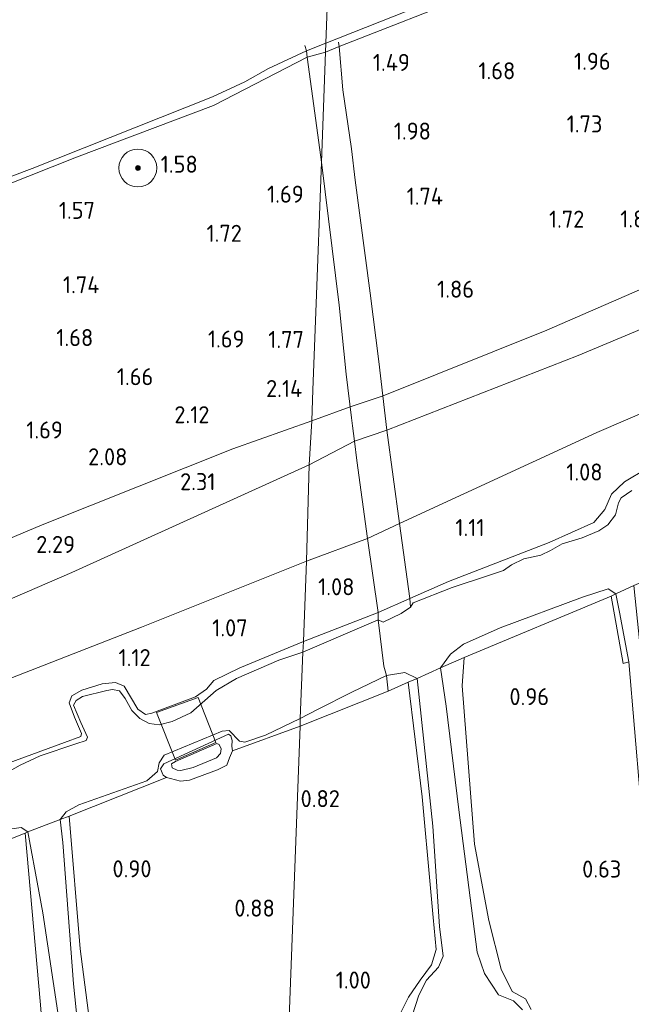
# Model space of a CAD drawing. Extents: x 126429 to 133038, y 413091 to 414846.
# Tile 284 of 304: x 132389 to 132454, y 413687 to 413791. Entities that reach past the tile are written whole.
import ezdxf
from ezdxf.enums import TextEntityAlignment as Align

# ---------------------------------------------------------------- set-up
doc = ezdxf.new("R2010")
doc.units = 0
for name, color, linetype, lineweight in [('B-ME-GR-BOOM-S', 90, 'Continuous', 25), ('B-ME-GR-GRAS-GV', 60, 'Continuous', 13), ('B-ME-GR-MOERAS-GV', 120, 'Continuous', 13), ('B-ME-GW-OPHOGING_KRUIN-G', 90, 'Continuous', 18), ('B-ME-GW-TALUD_KRUIN-G', 90, 'Continuous', 18), ('B-ME-GW-TALUD_TEEN-G', 90, 'Continuous', 18), ('B-ME-IE-TERREINAFSCHEIDING_DOORGANG-G', 210, 'Continuous', 18), ('B-ME-IE-TERREINAFSCHEIDING_KUNSTMATIG_HEKWERK-G', 20, 'IE-TERREINAFSCHEIDING-KUNSTMATIG', 18), ('B-ME-KW-KUNSTWERK_BRUG-GV', 170, 'Continuous', 18), ('B-ME-OB-BEKLEDING_STORTSTEEN-GV', 30, 'Continuous', 18), ('B-ME-OB-OEVERVOORZIENING-G', 7, 'Continuous', 18), ('B-ME-OG-HOOGTEPUNT-S', 7, 'Continuous', 25), ('B-ME-OG-WATER_RIVIER-GV', 130, 'Continuous', 18), ('B-ME-OG-WATER_SLOOT-G', 120, 'Continuous', 18), ('B-ME-OG-WATER_SLOOT-GV', 120, 'Continuous', 18)]:
    doc.layers.add(name, color=color, linetype=linetype, lineweight=lineweight)
doc.styles.add('NLCS-ISO-ANNOTATIVE-T18', font='NLCS-ISO.ttf', dxfattribs={"height": 1.8})
doc.linetypes.add('IE-TERREINAFSCHEIDING-KUNSTMATIG', pattern='A,4,[82,NLCS.SHX,S=0.75,R=90,X=0,Y=0],4,-2', length=10)

# ---------------------------------------------------------------- blocks, each defined once
blk = doc.blocks.new('SAL-HOOGTELABEL-SO')
at = {"color": 0, "linetype": 'ByBlock', "lineweight": -2, "style": 'NLCS-ISO-ANNOTATIVE-T18'}
blk.add_attdef('HOOGTE', text='', height=1.8, dxfattribs=at).set_placement((2.79, 0), align=Align.RIGHT)
blk = doc.blocks.new('SGR-BOOM_01-SO')
at = {"linetype": 'ByBlock', "lineweight": 18}
h = blk.add_hatch(color=0, dxfattribs=at)
h.dxf.hatch_style = 1
edge = h.paths.add_edge_path()
edge.add_arc((0, 0), 0.25, 0, 360)
at = {"color": 0, "linetype": 'ByBlock', "lineweight": 18}
for radius in [2, 0.25]:
    blk.add_circle((0, 0), radius, dxfattribs=at)

msp = doc.modelspace()

# ---------------------------------------------------------------- linework, layer by layer
at = {"layer": 'B-ME-GR-GRAS-GV'}
for points in [[(132528.952, 413790.523, 2.195), (132507.592, 413780.982, 2.165), (132486.368, 413771.396, 2.039), (132464.828, 413762.254, 2.168), (132447.919, 413755.169, 2.318), (132427.691, 413747.256, 2.319), (132426.823, 413754.51, 2.294), (132425.899, 413761.766, 1.732), (132424.344, 413773.711, 1.932), (132423.927, 413777.008, 1.857), (132423.041, 413783.239, 1.557), (132422.625, 413787.834, 1.082), (132437.277, 413793.583, 1.107), (132446.063, 413797.211, 0.982), (132452.737, 413799.944, 0.982), (132468.374, 413805.995, 1.144), (132476.309, 413809.217, 1.107), (132486.04, 413812.281, 1.282), (132498.562, 413817.296, 1.257), (132514.155, 413824.736, 1.332), (132527.071, 413831.348, 1.419)], [(132536.258, 413784.516, 1.383), (132515.977, 413776.293, 1.338), (132496.068, 413767.644, 1.341), (132479.946, 413759.968, 1.26), (132449.899, 413747.031, 1.248), (132429.011, 413737.398, 1.257), (132427.691, 413747.256, 2.319), (132447.919, 413755.169, 2.318), (132464.828, 413762.254, 2.168), (132486.368, 413771.396, 2.039), (132507.592, 413780.982, 2.165), (132528.952, 413790.523, 2.195)], [(132276.439, 413730.688, 1.182), (132293.955, 413736.874, 1.232), (132302.453, 413740.336, 1.167), (132305.428, 413741.548, 1.145), (132339.663, 413755.005, 0.945), (132367.07, 413765.396, 0.895), (132376.976, 413769.058, 1.045), (132394.862, 413776.125, 0.97), (132409.349, 413781.571, 0.97), (132419.255, 413786.691, 0.895), (132420.18, 413779.99, 1.541), (132420.763, 413775.581, 1.618), (132420.165, 413759.746, 1.61), (132419.855, 413751.523, 2.158), (132419.731, 413748.258, 2.197), (132419.466, 413743.588, 2.273), (132394.358, 413732.216, 2.231), (132369.964, 413721.682, 2.072), (132362.828, 413719.694, 1.943), (132355.609, 413716.606, 1.922), (132337.913, 413709.873, 2.113), (132310.804, 413699.502, 2.174), (132285.29, 413689.623, 2.162)], [(132539.796, 413776.507, 1.018), (132521.572, 413768.251, 1.045), (132501.897, 413759.916, 1.066), (132482.444, 413751.621, 1.072), (132465.223, 413744.215, 1.066), (132463.961, 413743.921, 1.066), (132462.294, 413744.119, 1.063), (132460.383, 413744.473, 1.063), (132457.689, 413744.137, 1.069), (132455.179, 413743.205, 1.09), (132452.805, 413741.808, 1.099), (132451.431, 413740.502, 1.099), (132450.73, 413738.882, 1.099), (132449.561, 413737.518, 1.099), (132444.862, 413735.397, 1.093), (132434.2, 413731.277, 1.066), (132430.105, 413729.49, 0.957), (132429.011, 413737.398, 1.257), (132449.899, 413747.031, 1.248), (132479.946, 413759.968, 1.26), (132496.068, 413767.644, 1.341), (132515.977, 413776.293, 1.338), (132536.258, 413784.516, 1.383)], [(132285.29, 413689.623, 2.162), (132310.804, 413699.502, 2.174), (132337.913, 413709.873, 2.113), (132355.609, 413716.606, 1.922), (132362.828, 413719.694, 1.943), (132369.964, 413721.682, 2.072), (132394.358, 413732.216, 2.231), (132419.466, 413743.588, 2.273), (132419.171, 413733.41, 1.164), (132401.742, 413726.449, 1.214), (132382.725, 413719.04, 1.3), (132358.182, 413709.838, 1.053), (132334.593, 413700.735, 1.095), (132308.426, 413691.075, 1.257), (132285.727, 413683.116, 1.249)], [(132453.593, 413740.892, 0.563), (132452.463, 413740.128, 0.563), (132452.191, 413739.575, 0.563), (132451.861, 413738.318, 0.563), (132451.034, 413737.274, 0.563), (132450.111, 413736.609, 0.563), (132448.344, 413735.879, 0.563), (132446.227, 413735.235, 0.563), (132444.985, 413734.53, 0.563), (132443.951, 413734.037, 0.563), (132442.18, 413733.671, 0.563), (132440.871, 413733.046, 0.563), (132440.029, 413732.447, 0.563), (132438.334, 413731.864, 0.563), (132434.578, 413730.636, 0.563), (132430.451, 413729.005, 0.563), (132430.192, 413728.543, 0.563), (132430.105, 413729.49, 0.957), (132434.2, 413731.277, 1.066), (132444.862, 413735.397, 1.093), (132449.561, 413737.518, 1.099), (132450.73, 413738.882, 1.099), (132451.431, 413740.502, 1.099), (132452.805, 413741.808, 1.099), (132455.179, 413743.205, 1.09)], [(132382.725, 413719.04, 1.3), (132401.742, 413726.449, 1.214), (132419.171, 413733.41, 1.164), (132418.851, 413724.923, 0.936), (132412.139, 413722.154, 0.949), (132409.377, 413720.794, 1.126), (132408.599, 413719.905, 1.051), (132407.435, 413719.068, 1.026), (132402.841, 413717.344, 0.997), (132402.141, 413717.224, 1.043), (132401.349, 413717.787, 0.985), (132399.895, 413720.199, 0.962), (132398.975, 413720.589, 1.146), (132397.563, 413720.46, 1.087), (132395.432, 413719.774, 1.066), (132394.362, 413719.181, 1.05), (132394.069, 413718.438, 1.014), (132394.648, 413716.913, 0.993), (132395.388, 413715.19, 0.924), (132395.306, 413714.876, 0.928), (132384.92, 413711.072, 0.949)], [(132384.92, 413711.072, 0.949), (132395.306, 413714.876, 0.928), (132395.388, 413715.19, 0.924), (132394.648, 413716.913, 0.993), (132394.069, 413718.438, 1.014), (132394.362, 413719.181, 1.05), (132395.432, 413719.774, 1.066), (132397.563, 413720.46, 1.087), (132398.975, 413720.589, 1.146), (132399.895, 413720.199, 0.962), (132401.349, 413717.787, 0.985), (132402.141, 413717.224, 1.043), (132402.841, 413717.344, 0.997), (132407.435, 413719.068, 1.026), (132408.599, 413719.905, 1.051), (132409.377, 413720.794, 1.126), (132412.139, 413722.154, 0.949), (132418.851, 413724.923, 0.936), (132418.779, 413723.803, 0.563), (132416.266, 413722.952, 0.563), (132411.796, 413721.019, 0.563), (132409.62, 413719.761, 0.563), (132406.969, 413717.391, 0.563), (132404.993, 413716.475, 0.563), (132403.595, 413716.105, 0.563), (132402.54, 413716.269, 0.563), (132401.565, 413716.79, 0.563), (132400.721, 413717.632, 0.563), (132400.011, 413718.919, 0.563), (132399.402, 413719.706, 0.563), (132398.665, 413719.84, 0.563), (132398.077, 413719.736, 0.563), (132395.489, 413719.117, 0.563), (132394.833, 413718.685, 0.563), (132394.559, 413718.19, 0.563), (132395.317, 413716.352, 0.563), (132396.024, 413714.801, 0.563), (132395.88, 413714.451, 0.563), (132394.803, 413714.11, 0.563), (132391.019, 413712.824, 0.563), (132388.892, 413711.845, 0.563), (132387.474, 413711.032, 0.563)], [(132442.037, 413685.979, 0.563), (132441.076, 413686.93, 0.563), (132439.472, 413687.574, 0.563), (132438, 413689.815, 0.563), (132437.233, 413692.098, 0.563), (132435.289, 413707.15, 0.563), (132433.942, 413718.077, 0.563), (132433.34, 413722.156, 0.563), (132435.846, 413723.244, 0.887), (132435.629, 413720.228, 0.887), (132436.96, 413703.493, 0.806), (132438.469, 413695.423, 0.827), (132439.762, 413690.289, 0.902), (132440.937, 413687.945, 0.802), (132442.333, 413687.145, 0.789), (132442.927, 413686.019, 0.789)], [(132428.844, 413685.067, 0.893), (132429.967, 413687.323, 0.893), (132431.195, 413689.121, 0.856), (132432.386, 413690.761, 0.843), (132432.883, 413692.379, 0.843), (132432.583, 413695.753, 0.804), (132432.308, 413698.843, 0.768), (132431.417, 413708.511, 0.768), (132429.943, 413720.638, 0.732), (132430.895, 413721, 0.563), (132432.552, 413705.397, 0.563), (132433.257, 413694.783, 0.563), (132433.644, 413691.669, 0.563), (132433.155, 413690.505, 0.563), (132431.89, 413689.14, 0.563), (132431.052, 413687.528, 0.563), (132430.013, 413684.269, 0.563)], [(132414.598, 413612.225, 0.786), (132418.514, 413715.981, 0.827), (132427.806, 413719.686, 0.951), (132429.943, 413720.638, 0.732), (132431.417, 413708.511, 0.768), (132432.308, 413698.843, 0.768), (132432.583, 413695.753, 0.804), (132432.883, 413692.379, 0.843), (132432.386, 413690.761, 0.843), (132431.195, 413689.121, 0.856), (132429.967, 413687.323, 0.893), (132428.844, 413685.067, 0.893)], [(132397.334, 413676.422, 0.782), (132395.256, 413692.426, 0.847), (132394.07, 413706.467, 0.847), (132404.388, 413710.55, 0.827), (132404.785, 413710.436, 0.835), (132405.843, 413710.158, 0.835), (132406.814, 413710.259, 0.835), (132409.786, 413711.368, 0.835), (132410.743, 413711.841, 0.835), (132411.049, 413712.639, 0.835), (132411.362, 413713.355, 0.785), (132418.514, 413715.981, 0.827), (132414.598, 413612.225, 0.786)], [(132395.698, 413677.402, 0.563), (132394.55, 413688.747, 0.563), (132393.428, 413703.691, 0.563), (132393.117, 413706.106, 0.563), (132394.07, 413706.467, 0.847), (132395.256, 413692.426, 0.847), (132397.334, 413676.422, 0.782)], [(132370.047, 413672.836, 0.803), (132367.839, 413696.243, 0.77), (132377.541, 413700.053, 0.794), (132378.816, 413700.538, 0.604), (132380.256, 413701.027, 0.908), (132389.437, 413704.674, 0.803), (132391.057, 413686.503, 0.843)], [(132391.057, 413686.503, 0.843), (132389.437, 413704.674, 0.803), (132389.713, 413704.792, 0.563), (132390.877, 413698.533, 0.563), (132391.316, 413696.233, 0.563), (132392.877, 413685.704, 0.563)]]:
    msp.add_polyline3d(points, dxfattribs=at)
for points in [[(132427.691, 413747.256, 2.319), (132424.244, 413746.106, 2.31), (132424.037, 413747.722, 2.377), (132423.93, 413748.587, 2.342), (132423.364, 413753.195, 2.158), (132422.637, 413760.471, 1.684), (132420.763, 413775.581, 1.618), (132421.202, 413787.22, 1.026), (132422.625, 413787.834, 1.082), (132423.041, 413783.239, 1.557), (132423.927, 413777.008, 1.857), (132424.344, 413773.711, 1.932), (132425.899, 413761.766, 1.732), (132426.823, 413754.51, 2.294)], [(132421.202, 413787.22, 1.026), (132420.763, 413775.581, 1.618), (132420.18, 413779.99, 1.541), (132419.255, 413786.691, 0.895)], [(132424.244, 413746.106, 2.31), (132419.466, 413743.588, 2.273), (132419.731, 413748.258, 2.197), (132419.855, 413751.523, 2.158), (132420.165, 413759.746, 1.61), (132420.763, 413775.581, 1.618), (132422.637, 413760.471, 1.684), (132423.364, 413753.195, 2.158), (132423.93, 413748.587, 2.342), (132424.037, 413747.722, 2.377)], [(132429.011, 413737.398, 1.257), (132425.632, 413735.815, 1.14), (132424.505, 413744.067, 2.225), (132424.244, 413746.106, 2.31), (132427.691, 413747.256, 2.319)], [(132425.632, 413735.815, 1.14), (132419.171, 413733.41, 1.164), (132419.466, 413743.588, 2.273), (132424.244, 413746.106, 2.31), (132424.505, 413744.067, 2.225)], [(132430.105, 413729.49, 0.957), (132426.765, 413727.981, 1.069), (132425.632, 413735.815, 1.14), (132429.011, 413737.398, 1.257)], [(132426.765, 413727.981, 1.069), (132418.851, 413724.923, 0.936), (132419.171, 413733.41, 1.164), (132425.632, 413735.815, 1.14)], [(132435.846, 413723.244, 0.887), (132433.34, 413722.156, 0.563), (132434.415, 413723.584, 0.563), (132435.801, 413724.639, 0.563), (132439.657, 413726.366, 0.563), (132448.367, 413729.62, 0.563), (132451.081, 413730.491, 0.563), (132451.902, 413729.953, 0.563), (132451.402, 413729.732, 0.794)], [(132429.178, 413727.891, 0.563), (132427.306, 413726.969, 0.563), (132426.764, 413727.218, 0.563), (132426.765, 413727.981, 1.069), (132430.105, 413729.49, 0.957), (132430.192, 413728.543, 0.563)], [(132453.284, 413722.792, 0.563), (132452.682, 413722.589, 0.781), (132451.402, 413729.732, 0.794), (132451.902, 413729.953, 0.563), (132452.288, 413728.012, 0.563)], [(132425.789, 413726.781, 0.563), (132418.779, 413723.803, 0.563), (132418.851, 413724.923, 0.936), (132426.765, 413727.981, 1.069), (132426.764, 413727.218, 0.563)], [(132427.806, 413719.686, 0.951), (132418.514, 413715.981, 0.827), (132418.525, 413716.79, 0.563), (132420.36, 413717.722, 0.563), (132423.971, 413719.557, 0.563), (132427.635, 413721.333, 0.563)], [(132429.943, 413720.638, 0.732), (132427.806, 413719.686, 0.951), (132427.635, 413721.333, 0.563), (132429.598, 413721.65, 0.563), (132430.895, 413721, 0.563)], [(132418.514, 413715.981, 0.827), (132411.362, 413713.355, 0.785), (132411.277, 413713.857, 0.873), (132411.333, 413714.475, 0.782), (132411.166, 413714.955, 0.778), (132410.918, 413715.117, 0.778), (132404.09, 413711.98, 0.762), (132403.732, 413711.467, 0.754), (132404.024, 413710.792, 0.799), (132404.388, 413710.55, 0.827), (132394.07, 413706.467, 0.847), (132393.117, 413706.106, 0.563), (132393.77, 413706.924, 0.563), (132395.113, 413707.654, 0.563), (132402.309, 413710.181, 0.563), (132403.432, 413711.196, 0.563), (132403.597, 413712.092, 0.563), (132404.135, 413712.913, 0.563), (132410.249, 413715.463, 0.563), (132411.012, 413715.518, 0.563), (132412.107, 413714.405, 0.563), (132412.674, 413714.28, 0.563), (132414.85, 413715.037, 0.563), (132418.525, 413716.79, 0.563)], [(132411.333, 413714.475, 0.782), (132411.277, 413713.857, 0.873), (132411.362, 413713.355, 0.785), (132411.049, 413712.639, 0.835), (132410.743, 413711.841, 0.835), (132409.786, 413711.368, 0.835), (132406.814, 413710.259, 0.835), (132405.843, 413710.158, 0.835), (132404.785, 413710.436, 0.835), (132404.388, 413710.55, 0.827), (132404.024, 413710.792, 0.799), (132403.732, 413711.467, 0.754), (132404.09, 413711.98, 0.762), (132410.918, 413715.117, 0.778), (132411.166, 413714.955, 0.778)], [(132405.517, 413711.333, 1.18), (132405.888, 413711.299, 1.196), (132407.183, 413711.594, 1.241), (132409.683, 413712.628, 1.277), (132410.094, 413713.095, 1.273), (132410.142, 413713.567, 1.261), (132409.94, 413714.026, 1.273), (132409.718, 413714.132, 1.253), (132405.341, 413712.25, 1.168), (132404.894, 413711.994, 1.172), (132404.985, 413711.574, 1.172)], [(132407.183, 413711.594, 1.241), (132405.888, 413711.299, 1.196), (132405.517, 413711.333, 1.18), (132404.985, 413711.574, 1.172), (132404.894, 413711.994, 1.172), (132405.341, 413712.25, 1.168), (132409.718, 413714.132, 1.253), (132409.94, 413714.026, 1.273), (132410.142, 413713.567, 1.261), (132410.094, 413713.095, 1.273), (132409.683, 413712.628, 1.277)], [(132367.839, 413696.243, 0.77), (132366.337, 413695.698, 0.563), (132366.647, 413696.466, 0.563), (132367.626, 413697.074, 0.563), (132373.565, 413699.4, 0.563), (132377.804, 413700.915, 0.563), (132379.09, 413701.528, 0.563), (132379.621, 413701.951, 0.563), (132380.503, 413702.287, 0.563), (132388.034, 413705.12, 0.563), (132389.005, 413705.27, 0.563), (132389.713, 413704.792, 0.563), (132389.437, 413704.674, 0.803), (132380.256, 413701.027, 0.908), (132378.816, 413700.538, 0.604), (132377.541, 413700.053, 0.794)]]:
    msp.add_polyline3d(points, close=True, dxfattribs=at)
at = {"layer": 'B-ME-GR-MOERAS-GV'}
msp.add_polyline3d([(132442.927, 413686.019, 0.789), (132442.333, 413687.145, 0.789), (132440.937, 413687.945, 0.802), (132439.762, 413690.289, 0.902), (132438.469, 413695.423, 0.827), (132436.96, 413703.493, 0.806), (132435.629, 413720.228, 0.887), (132435.846, 413723.244, 0.887), (132451.402, 413729.732, 0.794), (132452.682, 413722.589, 0.781), (132453.284, 413722.792, 0.563), (132454.457, 413708.691, 0.563), (132455.97, 413693.23, 0.563), (132456.77, 413689.129, 0.563), (132457.22, 413688.245, 0.563), (132458.025, 413685.952, 0.788)], dxfattribs=at)
at = {"layer": 'B-ME-GW-OPHOGING_KRUIN-G'}
for points in [[(132718.638, 413887.411, 2.384), (132702.578, 413879.595, 2.272), (132688.159, 413872.114, 2.259), (132675.1, 413865.032, 2.384), (132659.325, 413856.731, 2.322), (132642.896, 413849.557, 2.222), (132629.476, 413841.228, 2.259), (132622.113, 413836.512, 2.297), (132617.439, 413834.665, 2.247), (132606.885, 413831.07, 2.359), (132592.996, 413825.368, 2.397), (132568.958, 413813.645, 2.272), (132551.469, 413805.922, 2.309), (132529.208, 413795.499, 2.272), (132512.164, 413787.847, 2.209), (132489.463, 413777.636, 2.234), (132470.434, 413769.065, 2.172), (132444.583, 413757.832, 2.334), (132427.303, 413750.913, 2.297), (132423.799, 413749.748, 2.297), (132419.731, 413748.258, 2.197)], [(132166.422, 413641.877, 2.513), (132163.49, 413651.218, 2.513), (132163.991, 413653.371, 2.451), (132166.801, 413655.406, 2.388), (132172.297, 413657.392, 2.142), (132176.157, 413658.752, 2.184), (132189.494, 413663.295, 2.297), (132200.668, 413666.814, 2.222), (132219.613, 413673.788, 2.222), (132239.622, 413681.069, 2.197), (132253.832, 413685.435, 2.222), (132273.042, 413692.089, 2.297), (132293.297, 413699.272, 2.234), (132308.552, 413704.999, 2.272), (132320.193, 413710.384, 2.259), (132326.863, 413713.481, 2.272), (132340.446, 413718.693, 2.272), (132354.705, 413723.494, 2.084), (132369.874, 413728.278, 2.172), (132391.221, 413737.251, 2.422), (132411.402, 413745.3, 2.334), (132419.731, 413748.258, 2.197)]]:
    msp.add_polyline3d(points, dxfattribs=at)
at = {"layer": 'B-ME-GW-TALUD_KRUIN-G'}
for points in [[(132422.625, 413787.834, 1.082), (132437.277, 413793.583, 1.107), (132446.063, 413797.211, 0.982), (132452.737, 413799.944, 0.982), (132468.374, 413805.995, 1.144), (132476.309, 413809.217, 1.107), (132486.04, 413812.281, 1.282), (132498.562, 413817.296, 1.257), (132514.155, 413824.736, 1.332), (132527.071, 413831.348, 1.419), (132542.102, 413837.899, 1.357), (132566.093, 413847.47, 1.475), (132586.873, 413857.792, 1.499), (132608.155, 413867.733, 1.644), (132631.008, 413878.145, 1.695), (132651.779, 413888.456, 1.501), (132674.336, 413898.83, 1.669)], [(132419.466, 413743.588, 2.273), (132424.244, 413746.106, 2.31), (132427.691, 413747.256, 2.319), (132447.919, 413755.169, 2.318), (132464.828, 413762.254, 2.168), (132486.368, 413771.396, 2.039), (132507.592, 413780.982, 2.165), (132528.952, 413790.523, 2.195), (132550.957, 413801.175, 2.117), (132571.041, 413810.768, 2.111), (132586.253, 413817.749, 2.117), (132602.683, 413825.129, 2.228), (132616.155, 413831.051, 2.225), (132623.122, 413834.345, 2.195), (132625.817, 413835.915, 2.183), (132629.892, 413838.767, 2.087), (132634.595, 413841.417, 2.036), (132644.388, 413845.933, 2.042), (132655.132, 413849.609, 2.051), (132667.206, 413853.891, 2.057), (132680.596, 413861.164, 2.051), (132694.301, 413870.108, 2.024), (132705.308, 413876.382, 2.189), (132723.657, 413886.117, 2.372)], [(132422.625, 413787.834, 1.082), (132421.202, 413787.22, 1.026)], [(132161.494, 413691.844, 1.057), (132175.871, 413696.57, 0.957), (132192.601, 413702.214, 1.095), (132209.727, 413707.735, 1.107), (132225.75, 413713.325, 1.22), (132242.886, 413719.302, 1.157), (132256.281, 413723.901, 1.145), (132276.439, 413730.688, 1.182), (132293.955, 413736.874, 1.232), (132302.453, 413740.336, 1.167), (132305.428, 413741.548, 1.145), (132339.663, 413755.005, 0.945), (132367.07, 413765.396, 0.895), (132376.976, 413769.058, 1.045), (132394.862, 413776.125, 0.97), (132409.349, 413781.571, 0.97), (132419.255, 413786.691, 0.895), (132421.202, 413787.22, 1.026)], [(132419.466, 413743.588, 2.273), (132394.358, 413732.216, 2.231), (132369.964, 413721.682, 2.072), (132362.828, 413719.694, 1.943), (132355.609, 413716.606, 1.922), (132337.913, 413709.873, 2.113), (132310.804, 413699.502, 2.174), (132285.29, 413689.623, 2.162)]]:
    msp.add_polyline3d(points, dxfattribs=at)
msp.add_polyline3d([(132405.888, 413711.299, 1.196), (132405.517, 413711.333, 1.18), (132404.985, 413711.574, 1.172), (132404.894, 413711.994, 1.172), (132405.341, 413712.25, 1.168), (132409.718, 413714.132, 1.253), (132409.94, 413714.026, 1.273), (132410.142, 413713.567, 1.261), (132410.094, 413713.095, 1.273), (132409.683, 413712.628, 1.277), (132407.183, 413711.594, 1.241)], close=True, dxfattribs=at)
at = {"layer": 'B-ME-GW-TALUD_TEEN-G'}
for points in [[(132734.944, 413883.231, 1.377), (132728.256, 413879.505, 1.475), (132713.497, 413871.959, 1.442), (132702.186, 413866.425, 1.342), (132690.34, 413859.982, 1.37), (132673.292, 413851.541, 1.303), (132654.664, 413843.453, 1.403), (132639.191, 413836.045, 1.356), (132619.629, 413825.136, 1.434), (132598.151, 413815.083, 1.408), (132576.66, 413804.835, 1.516), (132555.986, 413794.377, 1.422), (132536.258, 413784.516, 1.383), (132515.977, 413776.293, 1.338), (132496.068, 413767.644, 1.341), (132479.946, 413759.968, 1.26), (132449.899, 413747.031, 1.248), (132429.011, 413737.398, 1.257), (132425.632, 413735.815, 1.14), (132419.171, 413733.41, 1.164)], [(132419.171, 413733.41, 1.164), (132401.742, 413726.449, 1.214), (132382.725, 413719.04, 1.3), (132358.182, 413709.838, 1.053), (132334.593, 413700.735, 1.095), (132308.426, 413691.075, 1.257), (132285.727, 413683.116, 1.249)], [(132411.362, 413713.355, 0.785), (132411.049, 413712.639, 0.835), (132410.743, 413711.841, 0.835), (132409.786, 413711.368, 0.835), (132406.814, 413710.259, 0.835), (132405.843, 413710.158, 0.835), (132404.785, 413710.436, 0.835), (132404.388, 413710.55, 0.827)]]:
    msp.add_polyline3d(points, dxfattribs=at)
at = {"layer": 'B-ME-IE-TERREINAFSCHEIDING_DOORGANG-G'}
msp.add_polyline3d([(132424.037, 413747.722, 2.377), (132424.244, 413746.106, 2.31)], dxfattribs=at)
at = {"layer": 'B-ME-IE-TERREINAFSCHEIDING_KUNSTMATIG_HEKWERK-G'}
for points in [[(132419.013, 413787.933, 1), (132419.178, 413787.363, 1), (132419.255, 413786.691, 0.895), (132420.18, 413779.99, 1.541), (132420.763, 413775.581, 1.618)], [(132422.577, 413788.29, 1.082), (132422.625, 413787.834, 1.082), (132423.041, 413783.239, 1.557), (132423.927, 413777.008, 1.857), (132424.344, 413773.711, 1.932), (132425.899, 413761.766, 1.732), (132426.823, 413754.51, 2.294), (132427.691, 413747.256, 2.319), (132429.011, 413737.398, 1.257), (132430.105, 413729.49, 0.957), (132430.192, 413728.543, 0.563)], [(132424.037, 413747.722, 2.377), (132423.93, 413748.587, 2.342), (132423.364, 413753.195, 2.158), (132422.637, 413760.471, 1.684), (132420.763, 413775.581, 1.618)], [(132424.244, 413746.106, 2.31), (132424.505, 413744.067, 2.225), (132425.632, 413735.815, 1.14), (132426.765, 413727.981, 1.069), (132426.764, 413727.218, 0.563), (132427.357, 413722.329, 0.563), (132427.635, 413721.333, 0.563), (132427.806, 413719.686, 0.951)], [(132451.402, 413729.732, 0.794), (132451.902, 413729.953, 0.563), (132453.782, 413730.841, 0.563), (132454.872, 413731.322, 0.83)], [(132429.943, 413720.638, 0.732), (132430.895, 413721, 0.563), (132433.34, 413722.156, 0.563), (132435.846, 413723.244, 0.887)], [(132394.07, 413706.467, 0.847), (132393.117, 413706.106, 0.563), (132389.713, 413704.792, 0.563), (132389.437, 413704.674, 0.803)]]:
    msp.add_polyline3d(points, dxfattribs=at)
at = {"layer": 'B-ME-KW-KUNSTWERK_BRUG-GV'}
msp.add_polyline3d([(132409.585, 413714.243, 1.237), (132405.335, 413712.397, 1.152), (132403.328, 413717.405, 1.026), (132407.743, 413719.006, 1.058)], close=True, dxfattribs=at)
at = {"layer": 'B-ME-OB-BEKLEDING_STORTSTEEN-GV'}
msp.add_polyline3d([(132551.352, 413843.271, 1.182), (132518.807, 413828.872, 1.007), (132492.585, 413816.587, 1.357), (132473.898, 413808.715, 0.957), (132446.063, 413797.211, 0.982), (132437.277, 413793.583, 1.107), (132422.625, 413787.834, 1.082), (132421.202, 413787.22, 1.026), (132421.219, 413788.168, 1), (132439.713, 413795.497, 1), (132445.746, 413797.98, 1), (132461.516, 413804.518, 1), (132481.02, 413812.272, 1), (132498.35, 413820.271, 1), (132508.103, 413825.062, 1), (132531.231, 413835.337, 1)], dxfattribs=at)
for points in [[(132421.202, 413787.22, 1.026), (132419.255, 413786.691, 0.895), (132419.178, 413787.363, 1), (132421.219, 413788.168, 1)], [(132305.428, 413741.548, 1.145), (132302.453, 413740.336, 1.167), (132302.012, 413741.452, 0.9), (132310.191, 413744.445, 0.9), (132327.901, 413751.231, 0.9), (132341.314, 413756.446, 0.9), (132353.854, 413761.244, 0.9), (132390.164, 413774.911, 0.9), (132409.258, 413782.496, 1), (132412.676, 413784.073, 1), (132415.155, 413785.509, 1), (132419.178, 413787.363, 1), (132419.255, 413786.691, 0.895), (132409.349, 413781.571, 0.97), (132394.862, 413776.125, 0.97), (132376.976, 413769.058, 1.045), (132367.07, 413765.396, 0.895), (132339.663, 413755.005, 0.945)]]:
    msp.add_polyline3d(points, close=True, dxfattribs=at)
at = {"layer": 'B-ME-OB-OEVERVOORZIENING-G'}
for points in [[(132667.443, 413901.067, 1), (132656.06, 413895.494, 1), (132638.649, 413886.776, 1), (132622.511, 413878.584, 1), (132596.939, 413866.403, 1), (132580.145, 413857.754, 1), (132558.096, 413847.291, 1), (132546.173, 413842.08, 1), (132531.231, 413835.337, 1), (132508.103, 413825.062, 1), (132498.35, 413820.271, 1), (132481.02, 413812.272, 1), (132461.516, 413804.518, 1), (132445.746, 413797.98, 1), (132439.713, 413795.497, 1), (132421.219, 413788.168, 1)], [(132421.219, 413788.168, 1), (132419.178, 413787.363, 1), (132415.155, 413785.509, 1), (132412.676, 413784.073, 1), (132409.258, 413782.496, 1), (132390.164, 413774.911, 0.9), (132353.854, 413761.244, 0.9), (132341.314, 413756.446, 0.9), (132327.901, 413751.231, 0.9), (132310.191, 413744.445, 0.9), (132302.012, 413741.452, 0.9), (132296.749, 413739.526, 0.9), (132285.381, 413735.286, 0.9), (132274.334, 413731.256, 0.9), (132257.996, 413725.434, 0.9), (132245.705, 413721.177, 0.9), (132233.398, 413716.903, 0.9), (132217.784, 413711.281, 0.9), (132200.063, 413705.648, 0.9), (132181.296, 413699.49, 0.9), (132166.577, 413694.714, 0.9), (132161.078, 413693.123, 0.9), (132141.164, 413686.591, 0.9)]]:
    msp.add_polyline3d(points, dxfattribs=at)
at = {"layer": 'B-ME-OG-WATER_RIVIER-GV'}
msp.add_polyline3d([(132426.578, 413929.662, 1), (132421.219, 413788.168, 1), (132419.178, 413787.363, 1), (132415.155, 413785.509, 1), (132412.676, 413784.073, 1), (132409.258, 413782.496, 1), (132390.164, 413774.911, 0.9), (132353.854, 413761.244, 0.9), (132341.314, 413756.446, 0.9), (132327.901, 413751.231, 0.9), (132310.191, 413744.445, 0.9), (132302.012, 413741.452, 0.9), (132296.749, 413739.526, 0.9), (132285.381, 413735.286, 0.9), (132274.334, 413731.256, 0.9), (132257.996, 413725.434, 0.9), (132245.705, 413721.177, 0.9), (132233.398, 413716.903, 0.9), (132217.784, 413711.281, 0.9), (132200.063, 413705.648, 0.9), (132181.296, 413699.49, 0.9), (132166.577, 413694.714, 0.9), (132161.078, 413693.123, 0.9), (132141.164, 413686.591, 0.9)], dxfattribs=at)
msp.add_polyline3d([(132439.713, 413795.497, 1), (132421.219, 413788.168, 1), (132426.578, 413929.662, 1), (132667.443, 413901.067, 1), (132656.06, 413895.494, 1), (132638.649, 413886.776, 1), (132622.511, 413878.584, 1), (132596.939, 413866.403, 1), (132580.145, 413857.754, 1), (132558.096, 413847.291, 1), (132546.173, 413842.08, 1), (132531.231, 413835.337, 1), (132508.103, 413825.062, 1), (132498.35, 413820.271, 1), (132481.02, 413812.272, 1), (132461.516, 413804.518, 1), (132445.746, 413797.98, 1)], close=True, dxfattribs=at)
at = {"layer": 'B-ME-OG-WATER_SLOOT-G'}
for points in [[(132539.796, 413776.507, 1.018), (132521.572, 413768.251, 1.045), (132501.897, 413759.916, 1.066), (132482.444, 413751.621, 1.072), (132465.223, 413744.215, 1.066), (132463.961, 413743.921, 1.066), (132462.294, 413744.119, 1.063), (132460.383, 413744.473, 1.063), (132457.689, 413744.137, 1.069), (132455.179, 413743.205, 1.09), (132452.805, 413741.808, 1.099), (132451.431, 413740.502, 1.099), (132450.73, 413738.882, 1.099), (132449.561, 413737.518, 1.099), (132444.862, 413735.397, 1.093), (132434.2, 413731.277, 1.066), (132430.105, 413729.49, 0.957), (132426.765, 413727.981, 1.069), (132418.851, 413724.923, 0.936)], [(132451.402, 413729.732, 0.794), (132435.846, 413723.244, 0.887)], [(132451.402, 413729.732, 0.794), (132452.682, 413722.589, 0.781), (132453.284, 413722.792, 0.563)], [(132384.92, 413711.072, 0.949), (132395.306, 413714.876, 0.928), (132395.388, 413715.19, 0.924), (132394.648, 413716.913, 0.993), (132394.069, 413718.438, 1.014), (132394.362, 413719.181, 1.05), (132395.432, 413719.774, 1.066), (132397.563, 413720.46, 1.087), (132398.975, 413720.589, 1.146), (132399.895, 413720.199, 0.962), (132401.349, 413717.787, 0.985), (132402.141, 413717.224, 1.043), (132402.841, 413717.344, 0.997), (132407.435, 413719.068, 1.026), (132408.599, 413719.905, 1.051), (132409.377, 413720.794, 1.126), (132412.139, 413722.154, 0.949), (132418.851, 413724.923, 0.936)], [(132436.96, 413703.493, 0.806), (132435.629, 413720.228, 0.887), (132435.846, 413723.244, 0.887)], [(132427.806, 413719.686, 0.951), (132429.943, 413720.638, 0.732)], [(132429.943, 413720.638, 0.732), (132431.417, 413708.511, 0.768)], [(132427.806, 413719.686, 0.951), (132418.514, 413715.981, 0.827)], [(132418.514, 413715.981, 0.827), (132411.362, 413713.355, 0.785)], [(132404.388, 413710.55, 0.827), (132404.024, 413710.792, 0.799), (132403.732, 413711.467, 0.754), (132404.09, 413711.98, 0.762), (132410.918, 413715.117, 0.778), (132411.166, 413714.955, 0.778), (132411.333, 413714.475, 0.782), (132411.277, 413713.857, 0.873), (132411.362, 413713.355, 0.785)], [(132404.388, 413710.55, 0.827), (132394.07, 413706.467, 0.847)], [(132431.417, 413708.511, 0.768), (132432.308, 413698.843, 0.768), (132432.583, 413695.753, 0.804), (132432.883, 413692.379, 0.843), (132432.386, 413690.761, 0.843), (132431.195, 413689.121, 0.856), (132429.967, 413687.323, 0.893), (132428.844, 413685.067, 0.893)], [(132394.07, 413706.467, 0.847), (132395.256, 413692.426, 0.847), (132397.334, 413676.422, 0.782), (132397.539, 413675.56, 0.79), (132397.762, 413673.884, 0.79), (132397.731, 413671.887, 0.823), (132397.548, 413670.85, 0.823), (132398.135, 413659.142, 0.811), (132401.395, 413621.536, 0.84), (132405.473, 413588.655, 0.811), (132407.771, 413560.579, 0.823), (132410.249, 413541.515, 0.803), (132411.542, 413531.235, 0.774)], [(132389.437, 413704.674, 0.803), (132380.256, 413701.027, 0.908), (132378.816, 413700.538, 0.604), (132377.541, 413700.053, 0.794), (132367.839, 413696.243, 0.77)], [(132410.911, 413514.51, 0.766), (132409.653, 413514.776, 0.811), (132407.956, 413516.418, 0.698), (132407.234, 413518.394, 0.676), (132406.507, 413526.398, 0.785), (132404.164, 413555.311, 0.864), (132400.66, 413589.191, 0.801), (132396.643, 413625.786, 0.872), (132393.073, 413661.646, 0.863), (132391.057, 413686.503, 0.843), (132389.437, 413704.674, 0.803)], [(132442.927, 413686.019, 0.789), (132442.333, 413687.145, 0.789), (132440.937, 413687.945, 0.802), (132439.762, 413690.289, 0.902), (132438.469, 413695.423, 0.827), (132436.96, 413703.493, 0.806)]]:
    msp.add_polyline3d(points, dxfattribs=at)
at = {"layer": 'B-ME-OG-WATER_SLOOT-GV'}
for points in [[(132453.782, 413730.841, 0.563), (132451.902, 413729.953, 0.563), (132451.081, 413730.491, 0.563), (132448.367, 413729.62, 0.563), (132439.657, 413726.366, 0.563), (132435.801, 413724.639, 0.563), (132434.415, 413723.584, 0.563), (132433.34, 413722.156, 0.563), (132430.895, 413721, 0.563), (132429.598, 413721.65, 0.563), (132427.635, 413721.333, 0.563), (132427.357, 413722.329, 0.563), (132426.764, 413727.218, 0.563), (132427.306, 413726.969, 0.563), (132429.178, 413727.891, 0.563), (132430.192, 413728.543, 0.563), (132430.451, 413729.005, 0.563), (132434.578, 413730.636, 0.563), (132438.334, 413731.864, 0.563), (132440.029, 413732.447, 0.563), (132440.871, 413733.046, 0.563), (132442.18, 413733.671, 0.563), (132443.951, 413734.037, 0.563), (132444.985, 413734.53, 0.563), (132446.227, 413735.235, 0.563), (132448.344, 413735.879, 0.563), (132450.111, 413736.609, 0.563), (132451.034, 413737.274, 0.563), (132451.861, 413738.318, 0.563), (132452.191, 413739.575, 0.563), (132452.463, 413740.128, 0.563), (132453.593, 413740.892, 0.563)], [(132458.623, 413686.545, 0.563), (132457.22, 413688.245, 0.563), (132456.77, 413689.129, 0.563), (132455.97, 413693.23, 0.563), (132454.457, 413708.691, 0.563), (132453.284, 413722.792, 0.563), (132452.288, 413728.012, 0.563), (132451.902, 413729.953, 0.563), (132453.782, 413730.841, 0.563), (132455.689, 413712.364, 0.563), (132457.292, 413697.165, 0.563), (132458.051, 413691.697, 0.563), (132458.51, 413689.311, 0.563), (132459.367, 413688.144, 0.563), (132460.051, 413687.204, 0.563), (132460.689, 413684.652, 0.563)], [(132387.474, 413711.032, 0.563), (132388.892, 413711.845, 0.563), (132391.019, 413712.824, 0.563), (132394.803, 413714.11, 0.563), (132395.88, 413714.451, 0.563), (132396.024, 413714.801, 0.563), (132395.317, 413716.352, 0.563), (132394.559, 413718.19, 0.563), (132394.833, 413718.685, 0.563), (132395.489, 413719.117, 0.563), (132398.077, 413719.736, 0.563), (132398.665, 413719.84, 0.563), (132399.402, 413719.706, 0.563), (132400.011, 413718.919, 0.563), (132400.721, 413717.632, 0.563), (132401.565, 413716.79, 0.563), (132402.54, 413716.269, 0.563), (132403.595, 413716.105, 0.563), (132404.993, 413716.475, 0.563), (132406.969, 413717.391, 0.563), (132409.62, 413719.761, 0.563), (132411.796, 413721.019, 0.563), (132416.266, 413722.952, 0.563), (132418.779, 413723.803, 0.563), (132418.525, 413716.79, 0.563), (132414.85, 413715.037, 0.563), (132412.674, 413714.28, 0.563), (132412.107, 413714.405, 0.563), (132411.012, 413715.518, 0.563), (132410.249, 413715.463, 0.563), (132404.135, 413712.913, 0.563), (132403.597, 413712.092, 0.563), (132403.432, 413711.196, 0.563), (132402.309, 413710.181, 0.563), (132395.113, 413707.654, 0.563), (132393.77, 413706.924, 0.563), (132393.117, 413706.106, 0.563), (132389.713, 413704.792, 0.563), (132389.005, 413705.27, 0.563), (132388.034, 413705.12, 0.563)], [(132430.013, 413684.269, 0.563), (132431.052, 413687.528, 0.563), (132431.89, 413689.14, 0.563), (132433.155, 413690.505, 0.563), (132433.644, 413691.669, 0.563), (132433.257, 413694.783, 0.563), (132432.552, 413705.397, 0.563), (132430.895, 413721, 0.563), (132433.34, 413722.156, 0.563), (132433.942, 413718.077, 0.563), (132435.289, 413707.15, 0.563), (132437.233, 413692.098, 0.563), (132438, 413689.815, 0.563), (132439.472, 413687.574, 0.563), (132441.076, 413686.93, 0.563), (132442.037, 413685.979, 0.563)], [(132392.877, 413685.704, 0.563), (132391.316, 413696.233, 0.563), (132390.877, 413698.533, 0.563), (132389.713, 413704.792, 0.563), (132393.117, 413706.106, 0.563), (132393.428, 413703.691, 0.563), (132394.55, 413688.747, 0.563), (132395.698, 413677.402, 0.563)]]:
    msp.add_polyline3d(points, dxfattribs=at)
msp.add_polyline3d([(132420.36, 413717.722, 0.563), (132418.525, 413716.79, 0.563), (132418.779, 413723.803, 0.563), (132425.789, 413726.781, 0.563), (132426.764, 413727.218, 0.563), (132427.357, 413722.329, 0.563), (132427.635, 413721.333, 0.563), (132423.971, 413719.557, 0.563)], close=True, dxfattribs=at)

# ---------------------------------------------------------------- block references
at = {"layer": 'B-ME-GR-BOOM-S'}
msp.add_blockref('SGR-BOOM_01-SO', (132401.349, 413774.98, 1.362), dxfattribs=at)
at = {"layer": 'B-ME-OG-HOOGTEPUNT-S'}
for p, values in [((132427.328, 413785.241, 1.494), {'HOOGTE': '1.49'}), ((132448.559, 413785.36, 1.957), {'HOOGTE': '1.96'}), ((132438.474, 413784.359, 1.678), {'HOOGTE': '1.68'}), ((132447.685, 413778.741, 1.732), {'HOOGTE': '1.73'}), ((132429.55, 413777.983, 1.982), {'HOOGTE': '1.98'}), ((132404.888, 413774.478, 1.582), {'HOOGTE': '1.58'}), ((132416.098, 413771.312, 1.694), {'HOOGTE': '1.69'}), ((132430.834, 413771.096, 1.744), {'HOOGTE': '1.74'}), ((132394.019, 413769.603, 1.57), {'HOOGTE': '1.57'}), ((132445.77, 413768.671, 1.722), {'HOOGTE': '1.72'}), ((132453.52, 413768.696, 1.844), {'HOOGTE': '1.84'}), ((132409.556, 413767.176, 1.72), {'HOOGTE': '1.72'}), ((132394.499, 413761.74, 1.744), {'HOOGTE': '1.74'}), ((132434.113, 413761.269, 1.857), {'HOOGTE': '1.86'}), ((132393.844, 413756.154, 1.678), {'HOOGTE': '1.68'}), ((132409.839, 413756.004, 1.694), {'HOOGTE': '1.69'}), ((132416.121, 413755.956, 1.77), {'HOOGTE': '1.77'}), ((132400.188, 413752.022, 1.663), {'HOOGTE': '1.66'}), ((132415.946, 413750.769, 2.144), {'HOOGTE': '2.14'}), ((132406.128, 413748.003, 2.12), {'HOOGTE': '2.12'}), ((132390.63, 413746.389, 1.694), {'HOOGTE': '1.69'}), ((132397.453, 413743.554, 2.082), {'HOOGTE': '2.08'}), ((132447.703, 413741.942, 1.082), {'HOOGTE': '1.08'}), ((132406.772, 413740.923, 2.307), {'HOOGTE': '2.31'}), ((132435.222, 413736.072, 1.106), {'HOOGTE': '1.11'}), ((132391.92, 413734.288, 2.294), {'HOOGTE': '2.29'}), ((132421.459, 413729.816, 1.082), {'HOOGTE': '1.08'}), ((132410.167, 413725.472, 1.069), {'HOOGTE': '1.07'}), ((132399.91, 413722.326, 1.119), {'HOOGTE': '1.12'}), ((132442.045, 413718.199, 0.955), {'HOOGTE': '0.96'}), ((132419.921, 413707.417, 0.82), {'HOOGTE': '0.82'}), ((132399.999, 413700.002, 0.896), {'HOOGTE': '0.90'}), ((132449.68, 413699.973, 0.626), {'HOOGTE': '0.63'}), ((132413.039, 413695.845, 0.88), {'HOOGTE': '0.88'}), ((132423.199, 413688.24, 0.997), {'HOOGTE': '1.00'})]:
    msp.add_blockref('SAL-HOOGTELABEL-SO', p, dxfattribs=at).add_auto_attribs(values)

doc.saveas('drawing.dxf')
